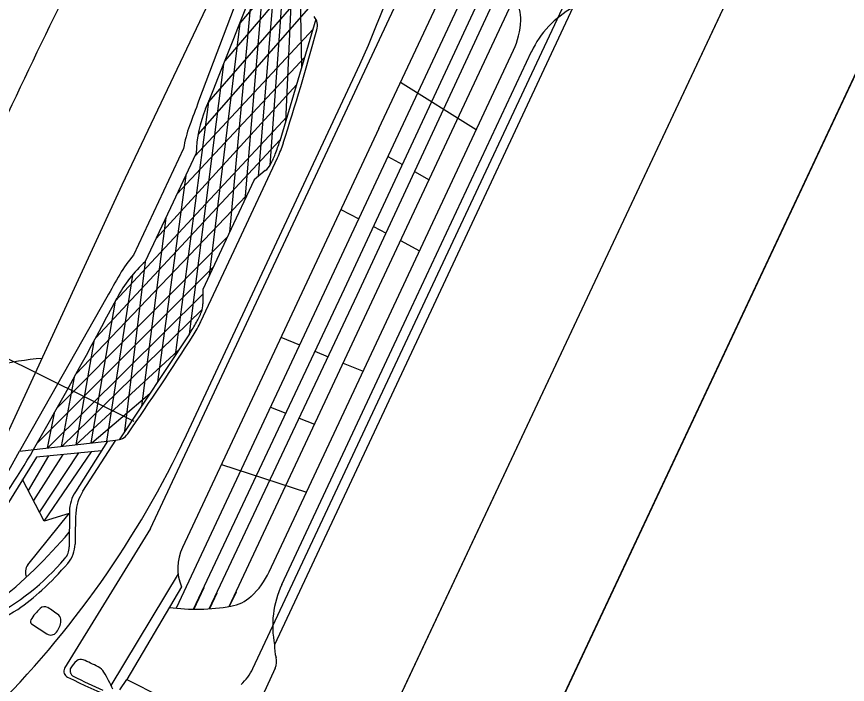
# Model space of a CAD drawing. Extents: x 14104283 to 14129344, y 8637090 to 8673339.
# Drawn here: x 14118244.03 to 14118262.8, y 8668523.17 to 8668538.25 of the extents above; entities that cross this region are included whole.
import ezdxf

# ---------------------------------------------------------------- set-up
doc = ezdxf.new("R2010")
doc.units = 0
for name, color, linetype in [('Cell', 7, 'Continuous'), ('Default', 7, 'Continuous'), ('dsnTextFinalPlan', 7, 'Continuous'), ('TC_SubstrataExistingPavement', 7, 'Continuous'), ('Terrain', 7, 'Continuous')]:
    doc.layers.add(name, color=color, linetype=linetype)

msp = doc.modelspace()

# ---------------------------------------------------------------- linework, layer by layer
at = {"layer": 'Cell'}
for p, q in [((14118249.555, 8668540.077), (14118248.141, 8668536.335)), ((14118249.642, 8668539.584), (14118249.182, 8668534.109)), ((14118247.054, 8668526.689), (14118252.785, 8668538.922)), ((14118249.342, 8668538.792), (14118248.838, 8668533.376)), ((14118252.209, 8668535.719), (14118253.579, 8668538.643)), ((14118248.128, 8668535.583), (14118250.628, 8668538.434)), ((14118256.597, 8668538.45), (14118253.226, 8668531.256)), ((14118250.79, 8668538.185), (14118249.973, 8668535.434)), ((14118248.053, 8668535.094), (14118250.725, 8668537.964)), ((14118247.656, 8668534.247), (14118250.537, 8668537.333)), ((14118248.707, 8668537.17), (14118247.928, 8668531.073)), ((14118247.869, 8668528.806), (14118251.68, 8668536.941)), ((14118252.701, 8668536.769), (14118254.414, 8668535.694)), ((14118247.181, 8668533.233), (14118250.351, 8668536.706)), ((14118252.209, 8668535.719), (14118247.776, 8668526.257)), ((14118245.816, 8668530.992), (14118249.979, 8668535.455)), ((14118252.415, 8668535.088), (14118252.743, 8668534.904)), ((14118253.021, 8668534.748), (14118253.347, 8668534.564)), ((14118247.849, 8668534.657), (14118247.214, 8668530)), ((14118245.371, 8668530.175), (14118249.226, 8668534.203)), ((14118251.354, 8668533.893), (14118251.757, 8668533.682)), ((14118247.401, 8668533.702), (14118246.848, 8668529.451)), ((14118252.091, 8668533.507), (14118252.376, 8668533.358)), ((14118244.947, 8668529.411), (14118248.791, 8668533.276)), ((14118252.701, 8668533.188), (14118253.133, 8668532.961)), ((14118246.937, 8668532.712), (14118246.469, 8668528.882)), ((14118244.499, 8668528.619), (14118248.469, 8668532.588)), ((14118246.645, 8668532.411), (14118246.059, 8668528.66)), ((14118246.07, 8668531.913), (14118244.099, 8668528.431)), ((14118244.732, 8668528.505), (14118248.234, 8668531.975)), ((14118245.05, 8668528.542), (14118248.225, 8668531.634)), ((14118253.226, 8668531.256), (14118249.856, 8668524.062)), ((14118247.934, 8668531.082), (14118246.344, 8668528.693)), ((14118250.002, 8668531.007), (14118250.421, 8668530.832)), ((14118250.77, 8668530.688), (14118251.067, 8668530.564)), ((14118251.406, 8668530.424), (14118251.857, 8668530.237)), ((14118245.334, 8668530.107), (14118245.035, 8668528.541)), ((14118245.733, 8668528.622), (14118247.037, 8668529.734)), ((14118249.763, 8668529.426), (14118250.114, 8668529.293)), ((14118244.881, 8668529.293), (14118244.722, 8668528.504)), ((14118250.412, 8668529.179), (14118250.762, 8668529.046)), ((14118245.529, 8668527.527), (14118246.271, 8668528.685)), ((14118246.085, 8668528.663), (14118245.357, 8668527.517)), ((14118244.752, 8668528.327), (14118244.295, 8668527.542)), ((14118245.071, 8668528.358), (14118244.409, 8668527.323)), ((14118245.428, 8668528.393), (14118244.544, 8668527.062)), ((14118244.651, 8668526.855), (14118245.725, 8668528.422)), ((14118248.655, 8668528.131), (14118250.577, 8668527.504)), ((14118244.653, 8668526.852), (14118244.165, 8668527.794)), ((14118245.222, 8668527.078), (14118245.217, 8668526.27)), ((14118247.054, 8668526.689), (14118245.11, 8668523.531)), ((14118247.679, 8668525.66), (14118246.161, 8668523.145)), ((14118248.259, 8668525.347), (14118248.034, 8668524.865)), ((14118248.552, 8668525.228), (14118248.386, 8668524.874)), ((14118248.987, 8668525.253), (14118248.834, 8668524.925)), ((14118244.369, 8668524.532), (14118244.712, 8668524.307)), ((14118249.874, 8668523.535), (14118248.685, 8668520.996)), ((14118246.365, 8668523.045), (14118246.52, 8668523.279))]:
    msp.add_line(p, q, dxfattribs=at)
for points in [[(14118243.414, 8668527.949), (14118246.415, 8668534.447), (14118249.487, 8668540.912)], [(14118254.542, 8668539.627), (14118251.089, 8668532.257), (14118247.636, 8668524.887)], [(14118249.409, 8668538.966), (14118249.892, 8668539.561), (14118249.486, 8668534.637)], [(14118248.029, 8668524.865), (14118251.433, 8668532.096), (14118254.811, 8668539.34)], [(14118249.758, 8668534.894), (14118250.075, 8668539.28), (14118249.076, 8668538.102), (14118248.379, 8668532.397)], [(14118248.379, 8668524.874), (14118251.726, 8668531.959), (14118255.027, 8668539.066)], [(14118248.738, 8668537.246), (14118250.246, 8668539.018), (14118250.104, 8668535.874)], [(14118249.368, 8668523.527), (14118253.032, 8668531.347), (14118256.696, 8668539.168)], [(14118250.47, 8668537.106), (14118250.443, 8668538.717), (14118248.365, 8668536.325), (14118247.612, 8668530.599)], [(14118248.835, 8668524.926), (14118252.052, 8668531.806), (14118255.28, 8668538.682)], [(14118249.736, 8668525.709), (14118252.495, 8668531.599), (14118255.254, 8668537.489)], [(14118250.021, 8668525.42), (14118252.84, 8668531.437), (14118255.659, 8668537.455)], [(14118250.139, 8668535.992), (14118246.257, 8668531.818), (14118245.709, 8668528.619)], [(14118247.801, 8668535.267), (14118247.236, 8668534.062), (14118246.672, 8668532.857)], [(14118246.937, 8668532.712), (14118247.51, 8668533.934), (14118248.083, 8668535.156)], [(14118248.19, 8668531.358), (14118249.057, 8668533.209), (14118249.925, 8668535.061)], [(14118249.648, 8668534.769), (14118249.394, 8668534.563), (14118248.814, 8668533.323), (14118248.233, 8668532.084), (14118248.237, 8668531.757)], [(14118245.773, 8668530.912), (14118245.365, 8668528.579), (14118247.682, 8668530.703)], [(14118243.599, 8668527.547), (14118244.099, 8668528.431), (14118246.271, 8668528.685)], [(14118245.946, 8668528.444), (14118244.48, 8668528.3), (14118242.556, 8668525.207), (14118242.416, 8668525.043)], [(14118244.284, 8668525.866), (14118245.221, 8668527.028), (14118244.653, 8668526.852)], [(14118247.751, 8668525.371), (14118246.52, 8668523.279), (14118247.294, 8668522.889)]]:
    msp.add_lwpolyline(points, dxfattribs=at)
for centre, radius, start, end in [((14118231.914, 8668546.207), 21.83, 334.8846, 355.168), ((14118367.026, 8668478.341), 136.044, 151.94729, 154.89759), ((14118144.729, 8668578.814), 112.008, 337.61926, 339.62253), ((14118254.508, 8668538.196), 0.911, 357.5677, 29.9593), ((14118257.643, 8668536.525), 2.191, 118.5214, 154.8976), ((14118250.495, 8668538.036), 0.331, 344.6487, 39.4946), ((14118253.668, 8668538.232), 1.752, 334.8976, 357.5677), ((14118188.782, 8668554.978), 64.327, 342.27244, 344.64869), ((14118303.889, 8668515.274), 59.593, 159.30428, 159.86935), ((14118250.985, 8668535.061), 2.904, 157.6193, 178.1088), ((14118250.587, 8668534.812), 2.823, 159.8694, 170.722), ((14118246.56, 8668536.448), 3.561, 338.5081, 343.4547), ((14118247.427, 8668536.231), 2.759, 334.8976, 342.2724), ((14118247.528, 8668536.067), 2.52, 332.5591, 338.5081), ((14118249.412, 8668535.088), 0.397, 306.4113, 332.5591), ((14118248.804, 8668531.008), 2.823, 139.0732, 149.9258), ((14118248.869, 8668530.543), 2.904, 131.6864, 152.1759), ((14118297.932, 8668502.56), 59.593, 149.92582, 150.49089), ((14118147.242, 8668584.179), 112.008, 330.17264, 332.17591), ((14118247.84, 8668531.734), 0.397, 337.2361, 3.3839), ((14118245.883, 8668532.555), 2.52, 331.287, 337.2361), ((14118244.97, 8668533.055), 3.561, 326.3405, 331.287), ((14118245.692, 8668532.528), 2.759, 327.5227, 334.8976), ((14118193.753, 8668565.588), 64.327, 325.14649, 327.52273), ((14118245.22, 8668523.308), 7.246, 94.8676, 128.4188), ((14118228.099, 8668538.062), 21.83, 314.6271, 334.9105), ((14118246.269, 8668529.015), 0.331, 270.3006, 325.1465), ((14118230.671, 8668536.346), 15.84, 314.0733, 330.1726), ((14118246.095, 8668527.049), 0.874, 147.5701, 178.0873), ((14118246.334, 8668526.991), 0.967, 146.3328, 177.3987), ((14118263.461, 8668526.212), 18.112, 177.3987, 179.6103), ((14118236.486, 8668533.983), 11.434, 308.256, 319.803), ((14118244.809, 8668526.272), 0.408, 319.635, 359.6812), ((14118244.64, 8668526.353), 0.71, 320.3707, 358.5977), ((14118248.784, 8668525.785), 1.112, 154.8976, 201.851), ((14118240.93, 8668529.569), 5.499, 296.846, 319.635), ((14118244.483, 8668525.706), 0.255, 141.1169, 206.1832), ((14118239.316, 8668531.003), 7.779, 312.819, 319.0047), ((14118248.149, 8668526.452), 1.752, 312.2275, 334.8976), ((14118241.15, 8668529.052), 5.101, 304.7212, 312.6023), ((14118252.005, 8668524.49), 2.191, 154.8976, 191.2738), ((14118248.714, 8668525.83), 0.911, 279.8359, 312.2275), ((14118244.664, 8668524.775), 0.147, 62.5957, 132.9458), ((14118248.091, 8668529.423), 4.558, 262.2653, 279.8359), ((14118242.517, 8668527.349), 2.926, 283.9913, 301.7216), ((14118245.422, 8668523.961), 1.259, 132.9458, 148.3054), ((14118182.731, 8668436.751), 107.775, 54.71775, 54.88049), ((14118244.408, 8668524.588), 0.0675, 148.3054, 238.2229), ((14118244.536, 8668524.644), 0.497, 322.9072, 355.0928), ((14118244.876, 8668524.615), 0.156, 355.0928, 47.0026), ((14118244.802, 8668524.443), 0.163, 236.6618, 322.9072), ((14118250.669, 8668524.015), 0.814, 176.6671, 197.1351), ((14118245.749, 8668523.255), 0.572, 129.1937, 150.0191), ((14118245.478, 8668523.588), 0.143, 67.6089, 129.1937), ((14118243.853, 8668519.645), 4.408, 62.7654, 67.6089), ((14118249.572, 8668523.676), 0.333, 334.8976, 17.1351), ((14118245.25, 8668523.468), 0.153, 155.8413, 243.5708), ((14118245.365, 8668523.477), 0.129, 150.0191, 196.9404), ((14118245.386, 8668523.483), 0.152, 196.9404, 244.144), ((14118245.717, 8668523.266), 0.335, 31.6555, 62.7654), ((14118243.63, 8668521.979), 2.787, 22.7628, 31.6555), ((14118248.369, 8668523.995), 1.104, 311.4052, 334.8976), ((14118251.418, 8668535.877), 14.011, 243.5708, 253.0579), ((14118257.636, 8668548.76), 28.241, 244.144, 245.6186)]:
    msp.add_arc(centre, radius, start, end, dxfattribs=at)
at = {"layer": 'Default'}
msp.add_lwpolyline([(14118246.342, 8668509.382), (14118261.741, 8668542.161), (14118287.169, 8668596.289), (14118290.157, 8668594.812), (14118249.33, 8668507.905)], close=True, dxfattribs=at)
at = {"layer": 'dsnTextFinalPlan'}
msp.add_line((14118224.449, 8668540.102), (14118246.678, 8668529.111), dxfattribs=at)
at = {"layer": 'TC_SubstrataExistingPavement'}
msp.add_lwpolyline([(14118289.969, 8668602.249), (14118292.957, 8668600.772), (14118236.501, 8668480.596), (14118233.513, 8668482.073)], dxfattribs=at)
at = {"layer": 'Terrain'}
msp.add_line((14118233.513, 8668482.073), (14118289.969, 8668602.249), dxfattribs=at)

doc.saveas('drawing.dxf')
